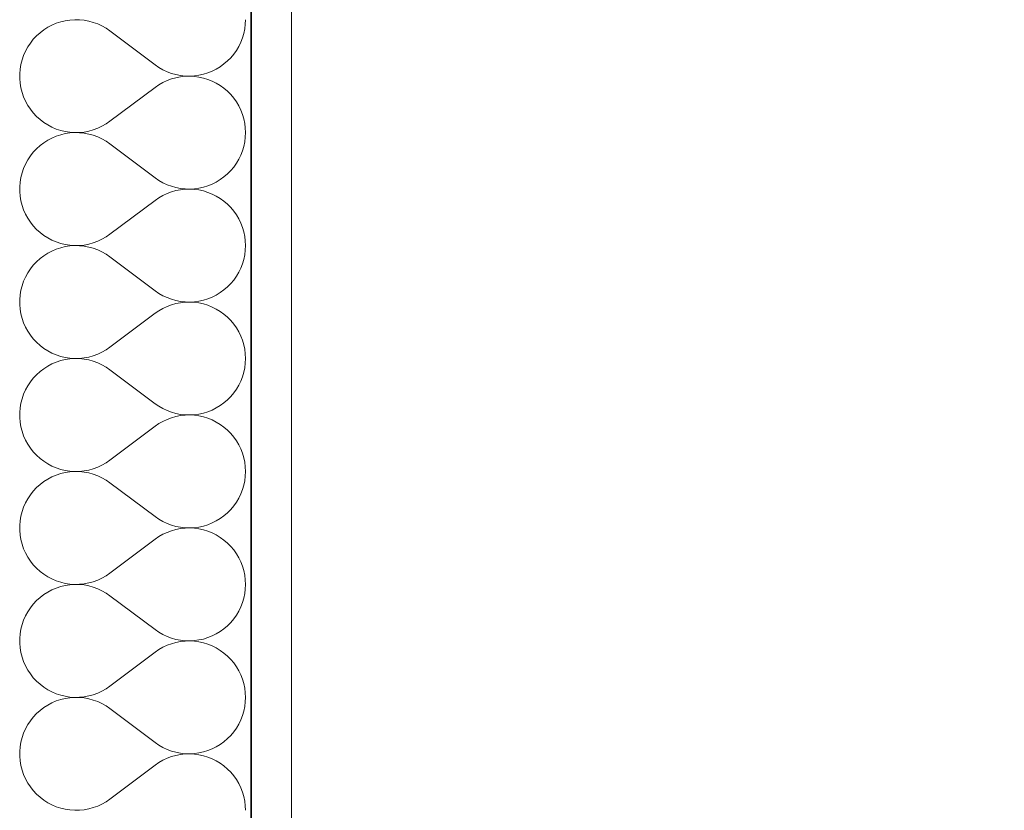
# Model space of a CAD drawing. Header units: millimetres. Extents: x -1465 to 393277, y -3788 to 454312.
# Tile 926 of 958: x 378745 to 379244, y 370364 to 370764. Entities that reach past the tile are written whole.
import ezdxf

# ---------------------------------------------------------------- set-up
doc = ezdxf.new("R2010")
doc.units = ezdxf.units.MM
doc.layers.add('- A - ocieplenie', color=8, linetype='Continuous')
doc.layers.add('z JAN', color=8, linetype='Continuous')

# ---------------------------------------------------------------- blocks, each defined once
blk = doc.blocks.new('*X32')
at = {"layer": '- A - ocieplenie', "linetype": 'Continuous', "lineweight": 13, "ltscale": 100}
for p, q in [((49816.28, 397173.33), (49814.17, 397172.22)), ((49818.48, 397174.26), (49816.28, 397173.33)), ((49820.75, 397175.01), (49818.48, 397174.26)), ((49823.07, 397175.56), (49820.75, 397175.01)), ((49825.43, 397175.92), (49823.07, 397175.56)), ((49827.81, 397176.08), (49825.43, 397175.92)), ((49830.2, 397176.04), (49827.81, 397176.08)), ((49832.57, 397175.8), (49830.2, 397176.04)), ((49834.92, 397175.36), (49832.57, 397175.8)), ((49837.22, 397174.73), (49834.92, 397175.36)), ((49839.46, 397173.91), (49837.22, 397174.73)), ((49841.63, 397172.91), (49839.46, 397173.91)), ((49843.7, 397171.72), (49841.63, 397172.91)), ((49913.86, 397171.42), (49914.14, 397173.75)), ((49914.14, 397173.75), (49914.24, 397176.09)), ((49808.49, 397167.89), (49806.86, 397166.15)), ((49810.26, 397169.49), (49808.49, 397167.89)), ((49812.16, 397170.94), (49810.26, 397169.49)), ((49814.17, 397172.22), (49812.16, 397170.94)), ((49845.67, 397170.37), (49843.7, 397171.72)), ((49845.67, 397170.37), (49868.52, 397153.23)), ((49912.72, 397166.88), (49913.38, 397169.13)), ((49913.38, 397169.13), (49913.86, 397171.42)), ((49805.38, 397164.27), (49804.06, 397162.28)), ((49806.86, 397166.15), (49805.38, 397164.27)), ((49910.85, 397162.59), (49911.87, 397164.7)), ((49911.87, 397164.7), (49912.72, 397166.88)), ((49801.95, 397158.01), (49801.17, 397155.75)), ((49802.92, 397160.19), (49801.95, 397158.01)), ((49804.06, 397162.28), (49802.92, 397160.19)), ((49906.8, 397156.86), (49908.31, 397158.66)), ((49908.31, 397158.66), (49909.66, 397160.57)), ((49909.66, 397160.57), (49910.85, 397162.59)), ((49800.57, 397153.44), (49800.18, 397151.09)), ((49801.17, 397155.75), (49800.57, 397153.44)), ((49868.52, 397153.23), (49870.45, 397151.9)), ((49901.48, 397152.29), (49903.38, 397153.67)), ((49903.38, 397153.67), (49905.16, 397155.2)), ((49905.16, 397155.2), (49906.8, 397156.86)), ((49800.18, 397151.09), (49799.98, 397148.71)), ((49799.98, 397148.71), (49799.98, 397146.32)), ((49870.45, 397151.9), (49872.49, 397150.74)), ((49872.49, 397150.74), (49874.61, 397149.74)), ((49874.61, 397149.74), (49876.8, 397148.93)), ((49876.8, 397148.93), (49879.06, 397148.29)), ((49879.06, 397148.29), (49881.36, 397147.84)), ((49888.37, 397147.64), (49890.69, 397147.96)), ((49890.69, 397147.96), (49892.97, 397148.47)), ((49892.97, 397148.47), (49895.21, 397149.16)), ((49895.21, 397149.16), (49897.39, 397150.03)), ((49897.39, 397150.03), (49899.48, 397151.08)), ((49899.48, 397151.08), (49901.48, 397152.29)), ((49799.98, 397146.32), (49800.18, 397143.94)), ((49800.18, 397143.94), (49800.57, 397141.59)), ((49870.45, 397143.13), (49868.52, 397141.8)), ((49872.49, 397144.29), (49870.45, 397143.13)), ((49874.61, 397145.29), (49872.49, 397144.29)), ((49876.8, 397146.11), (49874.61, 397145.29)), ((49879.06, 397146.74), (49876.8, 397146.11)), ((49881.36, 397147.19), (49879.06, 397146.74)), ((49881.36, 397147.84), (49883.69, 397147.59)), ((49883.69, 397147.45), (49881.36, 397147.19)), ((49883.69, 397147.59), (49886.03, 397147.52)), ((49886.03, 397147.51), (49883.69, 397147.45)), ((49886.03, 397147.52), (49888.37, 397147.64)), ((49888.37, 397147.39), (49886.03, 397147.51)), ((49890.69, 397147.07), (49888.37, 397147.39)), ((49892.97, 397146.57), (49890.69, 397147.07)), ((49895.21, 397145.87), (49892.97, 397146.57)), ((49897.39, 397145), (49895.21, 397145.87)), ((49899.48, 397143.95), (49897.39, 397145)), ((49901.48, 397142.74), (49899.48, 397143.95)), ((49800.57, 397141.59), (49801.17, 397139.28)), ((49801.17, 397139.28), (49801.95, 397137.02)), ((49845.67, 397124.66), (49868.52, 397141.8)), ((49903.38, 397141.36), (49901.48, 397142.74)), ((49905.16, 397139.84), (49903.38, 397141.36)), ((49906.8, 397138.17), (49905.16, 397139.84)), ((49908.31, 397136.37), (49906.8, 397138.17)), ((49801.95, 397137.02), (49802.92, 397134.84)), ((49802.92, 397134.84), (49804.06, 397132.75)), ((49909.66, 397134.46), (49908.31, 397136.37)), ((49910.85, 397132.44), (49909.66, 397134.46)), ((49804.06, 397132.75), (49805.38, 397130.76)), ((49805.38, 397130.76), (49806.86, 397128.89)), ((49806.86, 397128.89), (49808.49, 397127.14)), ((49911.87, 397130.34), (49910.85, 397132.44)), ((49912.72, 397128.15), (49911.87, 397130.34)), ((49913.38, 397125.9), (49912.72, 397128.15)), ((49808.49, 397127.14), (49810.26, 397125.54)), ((49810.26, 397125.54), (49812.16, 397124.1)), ((49812.16, 397124.1), (49814.17, 397122.81)), ((49841.63, 397122.13), (49843.7, 397123.31)), ((49843.7, 397123.31), (49845.67, 397124.66)), ((49913.86, 397123.61), (49913.38, 397125.9)), ((49914.14, 397121.29), (49913.86, 397123.61)), ((49814.17, 397122.81), (49816.28, 397121.7)), ((49816.28, 397121.7), (49818.48, 397120.77)), ((49818.48, 397120.77), (49820.75, 397120.02)), ((49820.75, 397120.02), (49823.07, 397119.47)), ((49823.07, 397118.42), (49820.75, 397117.87)), ((49823.07, 397119.47), (49825.43, 397119.11)), ((49825.43, 397118.78), (49823.07, 397118.42)), ((49825.43, 397119.11), (49827.81, 397118.95)), ((49827.81, 397118.94), (49825.43, 397118.78)), ((49827.81, 397118.95), (49830.2, 397118.99)), ((49830.2, 397118.9), (49827.81, 397118.94)), ((49830.2, 397118.99), (49832.57, 397119.23)), ((49832.57, 397118.66), (49830.2, 397118.9)), ((49832.57, 397119.23), (49834.92, 397119.67)), ((49834.92, 397118.22), (49832.57, 397118.66)), ((49834.92, 397119.67), (49837.22, 397120.3)), ((49837.22, 397117.59), (49834.92, 397118.22)), ((49837.22, 397120.3), (49839.46, 397121.12)), ((49839.46, 397121.12), (49841.63, 397122.13)), ((49914.24, 397118.94), (49914.14, 397121.29)), ((49914.14, 397116.6), (49914.24, 397118.94)), ((49812.16, 397113.79), (49810.26, 397112.35)), ((49814.17, 397115.08), (49812.16, 397113.79)), ((49816.28, 397116.19), (49814.17, 397115.08)), ((49818.48, 397117.12), (49816.28, 397116.19)), ((49820.75, 397117.87), (49818.48, 397117.12)), ((49839.46, 397116.77), (49837.22, 397117.59)), ((49841.63, 397115.76), (49839.46, 397116.77)), ((49843.7, 397114.58), (49841.63, 397115.76)), ((49845.67, 397113.23), (49843.7, 397114.58)), ((49845.67, 397113.23), (49868.52, 397096.09)), ((49913.38, 397111.99), (49913.86, 397114.28)), ((49913.86, 397114.28), (49914.14, 397116.6)), ((49806.86, 397109), (49805.38, 397107.13)), ((49808.49, 397110.75), (49806.86, 397109)), ((49810.26, 397112.35), (49808.49, 397110.75)), ((49911.87, 397107.55), (49912.72, 397109.74)), ((49912.72, 397109.74), (49913.38, 397111.99)), ((49804.06, 397105.14), (49802.92, 397103.05)), ((49805.38, 397107.13), (49804.06, 397105.14)), ((49908.31, 397101.52), (49909.66, 397103.43)), ((49909.66, 397103.43), (49910.85, 397105.45)), ((49910.85, 397105.45), (49911.87, 397107.55)), ((49801.17, 397098.61), (49800.57, 397096.3)), ((49801.95, 397100.87), (49801.17, 397098.61)), ((49802.92, 397103.05), (49801.95, 397100.87)), ((49905.16, 397098.05), (49906.8, 397099.72)), ((49906.8, 397099.72), (49908.31, 397101.52)), ((49800.18, 397093.95), (49799.98, 397091.57)), ((49800.57, 397096.3), (49800.18, 397093.95)), ((49868.52, 397096.09), (49870.45, 397094.76)), ((49870.45, 397094.76), (49872.49, 397093.6)), ((49872.49, 397093.6), (49874.61, 397092.6)), ((49897.39, 397092.89), (49899.48, 397093.94)), ((49899.48, 397093.94), (49901.48, 397095.15)), ((49901.48, 397095.15), (49903.38, 397096.53)), ((49903.38, 397096.53), (49905.16, 397098.05)), ((49799.98, 397091.57), (49799.98, 397089.18)), ((49799.98, 397089.18), (49800.18, 397086.8)), ((49874.61, 397088.15), (49872.49, 397087.15)), ((49874.61, 397092.6), (49876.8, 397091.78)), ((49876.8, 397088.96), (49874.61, 397088.15)), ((49876.8, 397091.78), (49879.06, 397091.15)), ((49879.06, 397089.6), (49876.8, 397088.96)), ((49879.06, 397091.15), (49881.36, 397090.7)), ((49881.36, 397090.05), (49879.06, 397089.6)), ((49881.36, 397090.7), (49883.69, 397090.44)), ((49883.69, 397090.3), (49881.36, 397090.05)), ((49883.69, 397090.44), (49886.03, 397090.38)), ((49886.03, 397090.37), (49883.69, 397090.3)), ((49886.03, 397090.38), (49888.37, 397090.5)), ((49888.37, 397090.25), (49886.03, 397090.37)), ((49888.37, 397090.5), (49890.69, 397090.82)), ((49890.69, 397089.93), (49888.37, 397090.25)), ((49890.69, 397090.82), (49892.97, 397091.32)), ((49892.97, 397089.42), (49890.69, 397089.93)), ((49892.97, 397091.32), (49895.21, 397092.02)), ((49895.21, 397088.73), (49892.97, 397089.42)), ((49895.21, 397092.02), (49897.39, 397092.89)), ((49897.39, 397087.86), (49895.21, 397088.73)), ((49800.18, 397086.8), (49800.57, 397084.45)), ((49800.57, 397084.45), (49801.17, 397082.14)), ((49845.67, 397067.52), (49868.52, 397084.66)), ((49870.45, 397085.99), (49868.52, 397084.66)), ((49872.49, 397087.15), (49870.45, 397085.99)), ((49899.48, 397086.81), (49897.39, 397087.86)), ((49901.48, 397085.6), (49899.48, 397086.81)), ((49903.38, 397084.22), (49901.48, 397085.6)), ((49905.16, 397082.69), (49903.38, 397084.22)), ((49801.17, 397082.14), (49801.95, 397079.88)), ((49801.95, 397079.88), (49802.92, 397077.7)), ((49906.8, 397081.03), (49905.16, 397082.69)), ((49908.31, 397079.23), (49906.8, 397081.03)), ((49909.66, 397077.32), (49908.31, 397079.23)), ((49802.92, 397077.7), (49804.06, 397075.61)), ((49804.06, 397075.61), (49805.38, 397073.62)), ((49805.38, 397073.62), (49806.86, 397071.74)), ((49910.85, 397075.3), (49909.66, 397077.32)), ((49911.87, 397073.19), (49910.85, 397075.3)), ((49912.72, 397071.01), (49911.87, 397073.19)), ((49806.86, 397071.74), (49808.49, 397070)), ((49808.49, 397070), (49810.26, 397068.4)), ((49810.26, 397068.4), (49812.16, 397066.95)), ((49913.38, 397068.76), (49912.72, 397071.01)), ((49913.86, 397066.47), (49913.38, 397068.76)), ((49812.16, 397066.95), (49814.17, 397065.67)), ((49814.17, 397065.67), (49816.28, 397064.56)), ((49816.28, 397064.56), (49818.48, 397063.63)), ((49818.48, 397063.63), (49820.75, 397062.88)), ((49837.22, 397063.16), (49839.46, 397063.98)), ((49839.46, 397063.98), (49841.63, 397064.98)), ((49841.63, 397064.98), (49843.7, 397066.17)), ((49843.7, 397066.17), (49845.67, 397067.52)), ((49914.14, 397064.14), (49913.86, 397066.47)), ((49914.24, 397061.8), (49914.14, 397064.14)), ((49816.28, 397059.05), (49814.17, 397057.94)), ((49818.48, 397059.98), (49816.28, 397059.05)), ((49820.75, 397060.72), (49818.48, 397059.98)), ((49820.75, 397062.88), (49823.07, 397062.33)), ((49823.07, 397061.28), (49820.75, 397060.72)), ((49823.07, 397062.33), (49825.43, 397061.97)), ((49825.43, 397061.63), (49823.07, 397061.28)), ((49825.43, 397061.97), (49827.81, 397061.81)), ((49827.81, 397061.79), (49825.43, 397061.63)), ((49827.81, 397061.81), (49830.2, 397061.85)), ((49830.2, 397061.75), (49827.81, 397061.79)), ((49830.2, 397061.85), (49832.57, 397062.09)), ((49832.57, 397061.51), (49830.2, 397061.75)), ((49832.57, 397062.09), (49834.92, 397062.53)), ((49834.92, 397061.08), (49832.57, 397061.51)), ((49834.92, 397062.53), (49837.22, 397063.16)), ((49837.22, 397060.45), (49834.92, 397061.08)), ((49839.46, 397059.63), (49837.22, 397060.45)), ((49841.63, 397058.62), (49839.46, 397059.63)), ((49843.7, 397057.44), (49841.63, 397058.62)), ((49913.86, 397057.14), (49914.14, 397059.46)), ((49914.14, 397059.46), (49914.24, 397061.8)), ((49808.49, 397053.6), (49806.86, 397051.86)), ((49810.26, 397055.2), (49808.49, 397053.6)), ((49812.16, 397056.65), (49810.26, 397055.2)), ((49814.17, 397057.94), (49812.16, 397056.65)), ((49845.67, 397056.09), (49843.7, 397057.44)), ((49845.67, 397056.09), (49868.52, 397038.94)), ((49912.72, 397052.6), (49913.38, 397054.84)), ((49913.38, 397054.84), (49913.86, 397057.14)), ((49805.38, 397049.99), (49804.06, 397048)), ((49806.86, 397051.86), (49805.38, 397049.99)), ((49909.66, 397046.29), (49910.85, 397048.3)), ((49910.85, 397048.3), (49911.87, 397050.41)), ((49911.87, 397050.41), (49912.72, 397052.6)), ((49801.95, 397043.72), (49801.17, 397041.47)), ((49802.92, 397045.9), (49801.95, 397043.72)), ((49804.06, 397048), (49802.92, 397045.9)), ((49906.8, 397042.58), (49908.31, 397044.37)), ((49908.31, 397044.37), (49909.66, 397046.29)), ((49800.57, 397039.16), (49800.18, 397036.8)), ((49801.17, 397041.47), (49800.57, 397039.16)), ((49868.52, 397038.94), (49870.45, 397037.62)), ((49901.48, 397038.01), (49903.38, 397039.38)), ((49903.38, 397039.38), (49905.16, 397040.91)), ((49905.16, 397040.91), (49906.8, 397042.58)), ((49800.18, 397036.8), (49799.98, 397034.42)), ((49799.98, 397034.42), (49799.98, 397032.04)), ((49870.45, 397037.62), (49872.49, 397036.45)), ((49872.49, 397036.45), (49874.61, 397035.46)), ((49874.61, 397035.46), (49876.8, 397034.64)), ((49876.8, 397034.64), (49879.06, 397034.01)), ((49879.06, 397034.01), (49881.36, 397033.56)), ((49881.36, 397033.56), (49883.69, 397033.3)), ((49886.03, 397033.23), (49888.37, 397033.36)), ((49888.37, 397033.36), (49890.69, 397033.68)), ((49890.69, 397033.68), (49892.97, 397034.18)), ((49892.97, 397034.18), (49895.21, 397034.87)), ((49895.21, 397034.87), (49897.39, 397035.74)), ((49897.39, 397035.74), (49899.48, 397036.79)), ((49899.48, 397036.79), (49901.48, 397038.01)), ((49799.98, 397032.04), (49800.18, 397029.66)), ((49800.18, 397029.66), (49800.57, 397027.31)), ((49870.45, 397028.84), (49868.52, 397027.52)), ((49872.49, 397030.01), (49870.45, 397028.84)), ((49874.61, 397031), (49872.49, 397030.01)), ((49876.8, 397031.82), (49874.61, 397031)), ((49879.06, 397032.46), (49876.8, 397031.82)), ((49881.36, 397032.9), (49879.06, 397032.46)), ((49883.69, 397033.16), (49881.36, 397032.9)), ((49883.69, 397033.3), (49886.03, 397033.23)), ((49886.03, 397033.23), (49883.69, 397033.16)), ((49888.37, 397033.1), (49886.03, 397033.23)), ((49890.69, 397032.79), (49888.37, 397033.1)), ((49892.97, 397032.28), (49890.69, 397032.79)), ((49895.21, 397031.59), (49892.97, 397032.28)), ((49897.39, 397030.72), (49895.21, 397031.59)), ((49899.48, 397029.67), (49897.39, 397030.72)), ((49901.48, 397028.45), (49899.48, 397029.67)), ((49903.38, 397027.08), (49901.48, 397028.45)), ((49800.57, 397027.31), (49801.17, 397024.99)), ((49801.17, 397024.99), (49801.95, 397022.74)), ((49845.67, 397010.37), (49868.52, 397027.52)), ((49905.16, 397025.55), (49903.38, 397027.08)), ((49906.8, 397023.88), (49905.16, 397025.55)), ((49908.31, 397022.09), (49906.8, 397023.88)), ((49801.95, 397022.74), (49802.92, 397020.56)), ((49802.92, 397020.56), (49804.06, 397018.46)), ((49804.06, 397018.46), (49805.38, 397016.47)), ((49909.66, 397020.18), (49908.31, 397022.09)), ((49910.85, 397018.16), (49909.66, 397020.18)), ((49805.38, 397016.47), (49806.86, 397014.6)), ((49806.86, 397014.6), (49808.49, 397012.86)), ((49911.87, 397016.05), (49910.85, 397018.16)), ((49912.72, 397013.86), (49911.87, 397016.05)), ((49913.38, 397011.62), (49912.72, 397013.86)), ((49808.49, 397012.86), (49810.26, 397011.26)), ((49810.26, 397011.26), (49812.16, 397009.81)), ((49812.16, 397009.81), (49814.17, 397008.53)), ((49814.17, 397008.53), (49816.28, 397007.41)), ((49841.63, 397007.84), (49843.7, 397009.02)), ((49843.7, 397009.02), (49845.67, 397010.37)), ((49913.86, 397009.32), (49913.38, 397011.62)), ((49914.14, 397007), (49913.86, 397009.32)), ((49816.28, 397007.41), (49818.48, 397006.48)), ((49818.48, 397006.48), (49820.75, 397005.74)), ((49820.75, 397003.58), (49818.48, 397002.84)), ((49820.75, 397005.74), (49823.07, 397005.18)), ((49823.07, 397004.13), (49820.75, 397003.58)), ((49823.07, 397005.18), (49825.43, 397004.83)), ((49825.43, 397004.49), (49823.07, 397004.13)), ((49825.43, 397004.83), (49827.81, 397004.67)), ((49827.81, 397004.65), (49825.43, 397004.49)), ((49827.81, 397004.67), (49830.2, 397004.71)), ((49830.2, 397004.61), (49827.81, 397004.65)), ((49830.2, 397004.71), (49832.57, 397004.95)), ((49832.57, 397004.37), (49830.2, 397004.61)), ((49832.57, 397004.95), (49834.92, 397005.38)), ((49834.92, 397003.93), (49832.57, 397004.37)), ((49834.92, 397005.38), (49837.22, 397006.01)), ((49837.22, 397003.3), (49834.92, 397003.93)), ((49837.22, 397006.01), (49839.46, 397006.84)), ((49839.46, 397006.84), (49841.63, 397007.84)), ((49914.24, 397004.66), (49914.14, 397007)), ((49914.14, 397002.32), (49914.24, 397004.66)), ((49812.16, 396999.51), (49810.26, 396998.06)), ((49814.17, 397000.79), (49812.16, 396999.51)), ((49816.28, 397001.9), (49814.17, 397000.79)), ((49818.48, 397002.84), (49816.28, 397001.9)), ((49839.46, 397002.48), (49837.22, 397003.3)), ((49841.63, 397001.48), (49839.46, 397002.48)), ((49843.7, 397000.3), (49841.63, 397001.48)), ((49845.67, 396998.94), (49843.7, 397000.3)), ((49845.67, 396998.94), (49868.52, 396981.8)), ((49913.38, 396997.7), (49913.86, 396999.99)), ((49913.86, 396999.99), (49914.14, 397002.32)), ((49806.86, 396994.72), (49805.38, 396992.84)), ((49808.49, 396996.46), (49806.86, 396994.72)), ((49810.26, 396998.06), (49808.49, 396996.46)), ((49911.87, 396993.27), (49912.72, 396995.45)), ((49912.72, 396995.45), (49913.38, 396997.7)), ((49802.92, 396988.76), (49801.95, 396986.58)), ((49804.06, 396990.85), (49802.92, 396988.76)), ((49805.38, 396992.84), (49804.06, 396990.85)), ((49908.31, 396987.23), (49909.66, 396989.14)), ((49909.66, 396989.14), (49910.85, 396991.16)), ((49910.85, 396991.16), (49911.87, 396993.27)), ((49801.17, 396984.33), (49800.57, 396982.01)), ((49801.95, 396986.58), (49801.17, 396984.33)), ((49903.38, 396982.24), (49905.16, 396983.77)), ((49905.16, 396983.77), (49906.8, 396985.43)), ((49906.8, 396985.43), (49908.31, 396987.23)), ((49800.18, 396979.66), (49799.98, 396977.28)), ((49800.57, 396982.01), (49800.18, 396979.66)), ((49868.52, 396981.8), (49870.45, 396980.47)), ((49870.45, 396980.47), (49872.49, 396979.31)), ((49872.49, 396979.31), (49874.61, 396978.32)), ((49895.21, 396977.73), (49897.39, 396978.6)), ((49897.39, 396978.6), (49899.48, 396979.65)), ((49899.48, 396979.65), (49901.48, 396980.87)), ((49901.48, 396980.87), (49903.38, 396982.24)), ((49799.98, 396977.28), (49799.98, 396974.89)), ((49799.98, 396974.89), (49800.18, 396972.52)), ((49874.61, 396973.86), (49872.49, 396972.87)), ((49874.61, 396978.32), (49876.8, 396977.5)), ((49876.8, 396974.68), (49874.61, 396973.86)), ((49876.8, 396977.5), (49879.06, 396976.86)), ((49879.06, 396975.31), (49876.8, 396974.68)), ((49879.06, 396976.86), (49881.36, 396976.41)), ((49881.36, 396975.76), (49879.06, 396975.31)), ((49881.36, 396976.41), (49883.69, 396976.16)), ((49883.69, 396976.02), (49881.36, 396975.76)), ((49883.69, 396976.16), (49886.03, 396976.09)), ((49886.03, 396976.09), (49883.69, 396976.02)), ((49886.03, 396976.09), (49888.37, 396976.22)), ((49888.37, 396975.96), (49886.03, 396976.09)), ((49888.37, 396976.22), (49890.69, 396976.53)), ((49890.69, 396975.64), (49888.37, 396975.96)), ((49890.69, 396976.53), (49892.97, 396977.04)), ((49892.97, 396975.14), (49890.69, 396975.64)), ((49892.97, 396977.04), (49895.21, 396977.73)), ((49895.21, 396974.45), (49892.97, 396975.14)), ((49897.39, 396973.57), (49895.21, 396974.45)), ((49899.48, 396972.53), (49897.39, 396973.57)), ((49800.18, 396972.52), (49800.57, 396970.16)), ((49800.57, 396970.16), (49801.17, 396967.85)), ((49845.67, 396953.23), (49868.52, 396970.37)), ((49870.45, 396971.7), (49868.52, 396970.37)), ((49872.49, 396972.87), (49870.45, 396971.7)), ((49901.48, 396971.31), (49899.48, 396972.53)), ((49903.38, 396969.93), (49901.48, 396971.31)), ((49905.16, 396968.41), (49903.38, 396969.93)), ((49801.17, 396967.85), (49801.95, 396965.6)), ((49801.95, 396965.6), (49802.92, 396963.41)), ((49906.8, 396966.74), (49905.16, 396968.41)), ((49908.31, 396964.95), (49906.8, 396966.74)), ((49909.66, 396963.03), (49908.31, 396964.95)), ((49802.92, 396963.41), (49804.06, 396961.32)), ((49804.06, 396961.32), (49805.38, 396959.33)), ((49805.38, 396959.33), (49806.86, 396957.46)), ((49910.85, 396961.01), (49909.66, 396963.03)), ((49911.87, 396958.91), (49910.85, 396961.01)), ((49912.72, 396956.72), (49911.87, 396958.91)), ((49806.86, 396957.46), (49808.49, 396955.72)), ((49808.49, 396955.72), (49810.26, 396954.11)), ((49810.26, 396954.11), (49812.16, 396952.67)), ((49913.38, 396954.48), (49912.72, 396956.72)), ((49913.86, 396952.18), (49913.38, 396954.48)), ((49812.16, 396952.67), (49814.17, 396951.38)), ((49814.17, 396951.38), (49816.28, 396950.27)), ((49816.28, 396950.27), (49818.48, 396949.34)), ((49818.48, 396949.34), (49820.75, 396948.59)), ((49834.92, 396948.24), (49837.22, 396948.87)), ((49837.22, 396948.87), (49839.46, 396949.69)), ((49839.46, 396949.69), (49841.63, 396950.7)), ((49841.63, 396950.7), (49843.7, 396951.88)), ((49843.7, 396951.88), (49845.67, 396953.23)), ((49914.14, 396949.86), (49913.86, 396952.18)), ((49914.24, 396947.52), (49914.14, 396949.86)), ((49814.17, 396943.65), (49812.16, 396942.37)), ((49816.28, 396944.76), (49814.17, 396943.65)), ((49818.48, 396945.69), (49816.28, 396944.76)), ((49820.75, 396946.44), (49818.48, 396945.69)), ((49820.75, 396948.59), (49823.07, 396948.04)), ((49823.07, 396946.99), (49820.75, 396946.44)), ((49823.07, 396948.04), (49825.43, 396947.68)), ((49825.43, 396947.35), (49823.07, 396946.99)), ((49825.43, 396947.68), (49827.81, 396947.53)), ((49827.81, 396947.51), (49825.43, 396947.35)), ((49827.81, 396947.53), (49830.2, 396947.57)), ((49830.2, 396947.47), (49827.81, 396947.51)), ((49830.2, 396947.57), (49832.57, 396947.8)), ((49832.57, 396947.23), (49830.2, 396947.47)), ((49832.57, 396947.8), (49834.92, 396948.24)), ((49834.92, 396946.79), (49832.57, 396947.23)), ((49837.22, 396946.16), (49834.92, 396946.79)), ((49839.46, 396945.34), (49837.22, 396946.16)), ((49841.63, 396944.34), (49839.46, 396945.34)), ((49843.7, 396943.15), (49841.63, 396944.34)), ((49913.86, 396942.85), (49914.14, 396945.18)), ((49914.14, 396945.18), (49914.24, 396947.52)), ((49808.49, 396939.32), (49806.86, 396937.57)), ((49810.26, 396940.92), (49808.49, 396939.32)), ((49812.16, 396942.37), (49810.26, 396940.92)), ((49845.67, 396941.8), (49843.7, 396943.15)), ((49845.67, 396941.8), (49868.52, 396924.66)), ((49912.72, 396938.31), (49913.38, 396940.56)), ((49913.38, 396940.56), (49913.86, 396942.85)), ((49804.06, 396933.71), (49802.92, 396931.62)), ((49805.38, 396935.7), (49804.06, 396933.71)), ((49806.86, 396937.57), (49805.38, 396935.7)), ((49909.66, 396932), (49910.85, 396934.02)), ((49910.85, 396934.02), (49911.87, 396936.13)), ((49911.87, 396936.13), (49912.72, 396938.31)), ((49801.95, 396929.44), (49801.17, 396927.18)), ((49802.92, 396931.62), (49801.95, 396929.44)), ((49906.8, 396928.29), (49908.31, 396930.09)), ((49908.31, 396930.09), (49909.66, 396932)), ((49800.57, 396924.87), (49800.18, 396922.52)), ((49801.17, 396927.18), (49800.57, 396924.87)), ((49868.52, 396924.66), (49870.45, 396923.33)), ((49899.48, 396922.51), (49901.48, 396923.72)), ((49901.48, 396923.72), (49903.38, 396925.1)), ((49903.38, 396925.1), (49905.16, 396926.62)), ((49905.16, 396926.62), (49906.8, 396928.29)), ((49800.18, 396922.52), (49799.98, 396920.14)), ((49799.98, 396920.14), (49799.98, 396917.75)), ((49870.45, 396923.33), (49872.49, 396922.17)), ((49872.49, 396922.17), (49874.61, 396921.17)), ((49874.61, 396921.17), (49876.8, 396920.35)), ((49876.8, 396920.35), (49879.06, 396919.72)), ((49879.06, 396919.72), (49881.36, 396919.27)), ((49881.36, 396919.27), (49883.69, 396919.01)), ((49883.69, 396918.88), (49881.36, 396918.62)), ((49883.69, 396919.01), (49886.03, 396918.95)), ((49886.03, 396918.94), (49883.69, 396918.88)), ((49886.03, 396918.95), (49888.37, 396919.07)), ((49888.37, 396918.82), (49886.03, 396918.94)), ((49888.37, 396919.07), (49890.69, 396919.39)), ((49890.69, 396918.5), (49888.37, 396918.82)), ((49890.69, 396919.39), (49892.97, 396919.9)), ((49892.97, 396919.9), (49895.21, 396920.59)), ((49895.21, 396920.59), (49897.39, 396921.46)), ((49897.39, 396921.46), (49899.48, 396922.51)), ((49799.98, 396917.75), (49800.18, 396915.37)), ((49800.18, 396915.37), (49800.57, 396913.02)), ((49870.45, 396914.56), (49868.52, 396913.23)), ((49872.49, 396915.72), (49870.45, 396914.56)), ((49874.61, 396916.72), (49872.49, 396915.72)), ((49876.8, 396917.54), (49874.61, 396916.72)), ((49879.06, 396918.17), (49876.8, 396917.54)), ((49881.36, 396918.62), (49879.06, 396918.17)), ((49892.97, 396917.99), (49890.69, 396918.5)), ((49895.21, 396917.3), (49892.97, 396917.99)), ((49897.39, 396916.43), (49895.21, 396917.3)), ((49899.48, 396915.38), (49897.39, 396916.43)), ((49901.48, 396914.17), (49899.48, 396915.38)), ((49903.38, 396912.79), (49901.48, 396914.17)), ((49800.57, 396913.02), (49801.17, 396910.71)), ((49801.17, 396910.71), (49801.95, 396908.45)), ((49845.67, 396896.09), (49868.52, 396913.23)), ((49905.16, 396911.27), (49903.38, 396912.79)), ((49906.8, 396909.6), (49905.16, 396911.27)), ((49908.31, 396907.8), (49906.8, 396909.6)), ((49801.95, 396908.45), (49802.92, 396906.27)), ((49802.92, 396906.27), (49804.06, 396904.18)), ((49804.06, 396904.18), (49805.38, 396902.19)), ((49909.66, 396905.89), (49908.31, 396907.8)), ((49910.85, 396903.87), (49909.66, 396905.89)), ((49911.87, 396901.76), (49910.85, 396903.87)), ((49805.38, 396902.19), (49806.86, 396900.32)), ((49806.86, 396900.32), (49808.49, 396898.57)), ((49912.72, 396899.58), (49911.87, 396901.76)), ((49913.38, 396897.33), (49912.72, 396899.58)), ((49808.49, 396898.57), (49810.26, 396896.97)), ((49810.26, 396896.97), (49812.16, 396895.52)), ((49812.16, 396895.52), (49814.17, 396894.24)), ((49814.17, 396894.24), (49816.28, 396893.13)), ((49841.63, 396893.55), (49843.7, 396894.74)), ((49843.7, 396894.74), (49845.67, 396896.09)), ((49913.86, 396895.04), (49913.38, 396897.33)), ((49914.14, 396892.71), (49913.86, 396895.04)), ((49816.28, 396893.13), (49818.48, 396892.2)), ((49818.48, 396892.2), (49820.75, 396891.45)), ((49820.75, 396889.29), (49818.48, 396888.55)), ((49820.75, 396891.45), (49823.07, 396890.9)), ((49823.07, 396889.85), (49820.75, 396889.29)), ((49823.07, 396890.9), (49825.43, 396890.54)), ((49825.43, 396890.21), (49823.07, 396889.85)), ((49825.43, 396890.54), (49827.81, 396890.38)), ((49827.81, 396890.36), (49825.43, 396890.21)), ((49827.81, 396890.38), (49830.2, 396890.42)), ((49830.2, 396890.32), (49827.81, 396890.36)), ((49830.2, 396890.42), (49832.57, 396890.66)), ((49832.57, 396890.09), (49830.2, 396890.32)), ((49832.57, 396890.66), (49834.92, 396891.1)), ((49834.92, 396889.65), (49832.57, 396890.09)), ((49834.92, 396891.1), (49837.22, 396891.73)), ((49837.22, 396889.02), (49834.92, 396889.65)), ((49837.22, 396891.73), (49839.46, 396892.55)), ((49839.46, 396888.2), (49837.22, 396889.02)), ((49839.46, 396892.55), (49841.63, 396893.55)), ((49914.24, 396890.37), (49914.14, 396892.71)), ((49914.14, 396888.03), (49914.24, 396890.37)), ((49812.16, 396885.22), (49810.26, 396883.78)), ((49814.17, 396886.51), (49812.16, 396885.22)), ((49816.28, 396887.62), (49814.17, 396886.51)), ((49818.48, 396888.55), (49816.28, 396887.62)), ((49841.63, 396887.19), (49839.46, 396888.2)), ((49843.7, 396886.01), (49841.63, 396887.19)), ((49845.67, 396884.66), (49843.7, 396886.01)), ((49845.67, 396884.66), (49868.52, 396867.52)), ((49913.38, 396883.41), (49913.86, 396885.71)), ((49913.86, 396885.71), (49914.14, 396888.03)), ((49806.86, 396880.43), (49805.38, 396878.56)), ((49808.49, 396882.17), (49806.86, 396880.43)), ((49810.26, 396883.78), (49808.49, 396882.17)), ((49910.85, 396876.88), (49911.87, 396878.98)), ((49911.87, 396878.98), (49912.72, 396881.17)), ((49912.72, 396881.17), (49913.38, 396883.41)), ((49802.92, 396874.48), (49801.95, 396872.29)), ((49804.06, 396876.57), (49802.92, 396874.48)), ((49805.38, 396878.56), (49804.06, 396876.57)), ((49908.31, 396872.94), (49909.66, 396874.86)), ((49909.66, 396874.86), (49910.85, 396876.88)), ((49801.17, 396870.04), (49800.57, 396867.73)), ((49801.95, 396872.29), (49801.17, 396870.04)), ((49903.38, 396867.96), (49905.16, 396869.48)), ((49905.16, 396869.48), (49906.8, 396871.15)), ((49906.8, 396871.15), (49908.31, 396872.94)), ((49800.18, 396865.37), (49799.98, 396863)), ((49800.57, 396867.73), (49800.18, 396865.37)), ((49868.52, 396867.52), (49870.45, 396866.19)), ((49870.45, 396866.19), (49872.49, 396865.02)), ((49872.49, 396865.02), (49874.61, 396864.03)), ((49874.61, 396864.03), (49876.8, 396863.21)), ((49895.21, 396863.44), (49897.39, 396864.32)), ((49897.39, 396864.32), (49899.48, 396865.36)), ((49899.48, 396865.36), (49901.48, 396866.58)), ((49901.48, 396866.58), (49903.38, 396867.96)), ((49799.98, 396863), (49799.98, 396860.61)), ((49799.98, 396860.61), (49800.18, 396858.23)), ((49874.61, 396859.57), (49872.49, 396858.58)), ((49876.8, 396860.39), (49874.61, 396859.57)), ((49876.8, 396863.21), (49879.06, 396862.58)), ((49879.06, 396861.03), (49876.8, 396860.39)), ((49879.06, 396862.58), (49881.36, 396862.13)), ((49881.36, 396861.48), (49879.06, 396861.03)), ((49881.36, 396862.13), (49883.69, 396861.87)), ((49883.69, 396861.73), (49881.36, 396861.48)), ((49883.69, 396861.87), (49886.03, 396861.8)), ((49886.03, 396861.8), (49883.69, 396861.73)), ((49886.03, 396861.8), (49888.37, 396861.93)), ((49888.37, 396861.67), (49886.03, 396861.8)), ((49888.37, 396861.93), (49890.69, 396862.25)), ((49890.69, 396861.36), (49888.37, 396861.67)), ((49890.69, 396862.25), (49892.97, 396862.75)), ((49892.97, 396860.85), (49890.69, 396861.36)), ((49892.97, 396862.75), (49895.21, 396863.44)), ((49895.21, 396860.16), (49892.97, 396860.85)), ((49897.39, 396859.29), (49895.21, 396860.16)), ((49899.48, 396858.24), (49897.39, 396859.29)), ((49800.18, 396858.23), (49800.57, 396855.88)), ((49800.57, 396855.88), (49801.17, 396853.56)), ((49845.67, 396838.94), (49868.52, 396856.09)), ((49870.45, 396857.42), (49868.52, 396856.09)), ((49872.49, 396858.58), (49870.45, 396857.42)), ((49901.48, 396857.02), (49899.48, 396858.24)), ((49903.38, 396855.65), (49901.48, 396857.02)), ((49905.16, 396854.12), (49903.38, 396855.65)), ((49906.8, 396852.46), (49905.16, 396854.12)), ((49801.17, 396853.56), (49801.95, 396851.31)), ((49801.95, 396851.31), (49802.92, 396849.13)), ((49802.92, 396849.13), (49804.06, 396847.04)), ((49908.31, 396850.66), (49906.8, 396852.46)), ((49909.66, 396848.75), (49908.31, 396850.66)), ((49804.06, 396847.04), (49805.38, 396845.05)), ((49805.38, 396845.05), (49806.86, 396843.17)), ((49910.85, 396846.73), (49909.66, 396848.75)), ((49911.87, 396844.62), (49910.85, 396846.73)), ((49912.72, 396842.44), (49911.87, 396844.62)), ((49806.86, 396843.17), (49808.49, 396841.43)), ((49808.49, 396841.43), (49810.26, 396839.83)), ((49810.26, 396839.83), (49812.16, 396838.38)), ((49913.38, 396840.19), (49912.72, 396842.44)), ((49913.86, 396837.9), (49913.38, 396840.19)), ((49812.16, 396838.38), (49814.17, 396837.1)), ((49814.17, 396837.1), (49816.28, 396835.99)), ((49816.28, 396835.99), (49818.48, 396835.05)), ((49818.48, 396835.05), (49820.75, 396834.31)), ((49820.75, 396834.31), (49823.07, 396833.76)), ((49834.92, 396833.96), (49837.22, 396834.59)), ((49837.22, 396834.59), (49839.46, 396835.41)), ((49839.46, 396835.41), (49841.63, 396836.41)), ((49841.63, 396836.41), (49843.7, 396837.59)), ((49843.7, 396837.59), (49845.67, 396838.94)), ((49914.14, 396835.57), (49913.86, 396837.9)), ((49914.24, 396833.23), (49914.14, 396835.57)), ((49814.17, 396829.36), (49812.16, 396828.08)), ((49816.28, 396830.48), (49814.17, 396829.36)), ((49818.48, 396831.41), (49816.28, 396830.48)), ((49820.75, 396832.15), (49818.48, 396831.41)), ((49823.07, 396832.71), (49820.75, 396832.15)), ((49823.07, 396833.76), (49825.43, 396833.4)), ((49825.43, 396833.06), (49823.07, 396832.71)), ((49825.43, 396833.4), (49827.81, 396833.24)), ((49827.81, 396833.22), (49825.43, 396833.06)), ((49827.81, 396833.24), (49830.2, 396833.28)), ((49830.2, 396833.18), (49827.81, 396833.22)), ((49830.2, 396833.28), (49832.57, 396833.52)), ((49832.57, 396832.94), (49830.2, 396833.18)), ((49832.57, 396833.52), (49834.92, 396833.96)), ((49834.92, 396832.51), (49832.57, 396832.94)), ((49837.22, 396831.88), (49834.92, 396832.51)), ((49839.46, 396831.05), (49837.22, 396831.88)), ((49841.63, 396830.05), (49839.46, 396831.05)), ((49843.7, 396828.87), (49841.63, 396830.05)), ((49913.86, 396828.57), (49914.14, 396830.89)), ((49914.14, 396830.89), (49914.24, 396833.23)), ((49808.49, 396825.03), (49806.86, 396823.29)), ((49810.26, 396826.63), (49808.49, 396825.03)), ((49812.16, 396828.08), (49810.26, 396826.63)), ((49845.67, 396827.52), (49843.7, 396828.87)), ((49845.67, 396827.52), (49868.52, 396810.37)), ((49911.87, 396821.84), (49912.72, 396824.03)), ((49912.72, 396824.03), (49913.38, 396826.27)), ((49913.38, 396826.27), (49913.86, 396828.57)), ((49804.06, 396819.43), (49802.92, 396817.33)), ((49805.38, 396821.42), (49804.06, 396819.43)), ((49806.86, 396823.29), (49805.38, 396821.42)), ((49909.66, 396817.71), (49910.85, 396819.73)), ((49910.85, 396819.73), (49911.87, 396821.84)), ((49801.95, 396815.15), (49801.17, 396812.9)), ((49802.92, 396817.33), (49801.95, 396815.15)), ((49906.8, 396814.01), (49908.31, 396815.8)), ((49908.31, 396815.8), (49909.66, 396817.71)), ((49800.57, 396810.58), (49800.18, 396808.23)), ((49801.17, 396812.9), (49800.57, 396810.58)), ((49868.52, 396810.37), (49870.45, 396809.05)), ((49899.48, 396808.22), (49901.48, 396809.44)), ((49901.48, 396809.44), (49903.38, 396810.81)), ((49903.38, 396810.81), (49905.16, 396812.34)), ((49905.16, 396812.34), (49906.8, 396814.01)), ((49800.18, 396808.23), (49799.98, 396805.85)), ((49799.98, 396805.85), (49799.98, 396803.47)), ((49870.45, 396809.05), (49872.49, 396807.88)), ((49872.49, 396807.88), (49874.61, 396806.89)), ((49874.61, 396806.89), (49876.8, 396806.07)), ((49876.8, 396806.07), (49879.06, 396805.43)), ((49879.06, 396805.43), (49881.36, 396804.99)), ((49881.36, 396804.33), (49879.06, 396803.88)), ((49881.36, 396804.99), (49883.69, 396804.73)), ((49883.69, 396804.59), (49881.36, 396804.33)), ((49883.69, 396804.73), (49886.03, 396804.66)), ((49886.03, 396804.66), (49883.69, 396804.59)), ((49886.03, 396804.66), (49888.37, 396804.79)), ((49888.37, 396804.53), (49886.03, 396804.66)), ((49888.37, 396804.79), (49890.69, 396805.1)), ((49890.69, 396804.21), (49888.37, 396804.53)), ((49890.69, 396805.1), (49892.97, 396805.61)), ((49892.97, 396803.71), (49890.69, 396804.21)), ((49892.97, 396805.61), (49895.21, 396806.3)), ((49895.21, 396806.3), (49897.39, 396807.17)), ((49897.39, 396807.17), (49899.48, 396808.22)), ((49799.98, 396803.47), (49800.18, 396801.09)), ((49800.18, 396801.09), (49800.57, 396798.73)), ((49870.45, 396800.27), (49868.52, 396798.94)), ((49872.49, 396801.44), (49870.45, 396800.27)), ((49874.61, 396802.43), (49872.49, 396801.44)), ((49876.8, 396803.25), (49874.61, 396802.43)), ((49879.06, 396803.88), (49876.8, 396803.25)), ((49895.21, 396803.02), (49892.97, 396803.71)), ((49897.39, 396802.15), (49895.21, 396803.02)), ((49899.48, 396801.1), (49897.39, 396802.15)), ((49901.48, 396799.88), (49899.48, 396801.1)), ((49903.38, 396798.51), (49901.48, 396799.88)), ((49800.57, 396798.73), (49801.17, 396796.42)), ((49801.17, 396796.42), (49801.95, 396794.17)), ((49801.95, 396794.17), (49802.92, 396791.99)), ((49845.67, 396781.8), (49868.52, 396798.94)), ((49905.16, 396796.98), (49903.38, 396798.51)), ((49906.8, 396795.31), (49905.16, 396796.98)), ((49908.31, 396793.52), (49906.8, 396795.31)), ((49802.92, 396791.99), (49804.06, 396789.89)), ((49804.06, 396789.89), (49805.38, 396787.9)), ((49909.66, 396791.6), (49908.31, 396793.52)), ((49910.85, 396789.59), (49909.66, 396791.6)), ((49911.87, 396787.48), (49910.85, 396789.59)), ((49805.38, 396787.9), (49806.86, 396786.03)), ((49806.86, 396786.03), (49808.49, 396784.29)), ((49808.49, 396784.29), (49810.26, 396782.69)), ((49912.72, 396785.29), (49911.87, 396787.48)), ((49913.38, 396783.05), (49912.72, 396785.29)), ((49810.26, 396782.69), (49812.16, 396781.24)), ((49812.16, 396781.24), (49814.17, 396779.95)), ((49814.17, 396779.95), (49816.28, 396778.84)), ((49839.46, 396778.26), (49841.63, 396779.27)), ((49841.63, 396779.27), (49843.7, 396780.45)), ((49843.7, 396780.45), (49845.67, 396781.8)), ((49913.86, 396780.75), (49913.38, 396783.05)), ((49914.14, 396778.43), (49913.86, 396780.75)), ((49816.28, 396778.84), (49818.48, 396777.91)), ((49818.48, 396777.91), (49820.75, 396777.17)), ((49820.75, 396777.17), (49823.07, 396776.61)), ((49823.07, 396776.61), (49825.43, 396776.26)), ((49825.43, 396776.26), (49827.81, 396776.1)), ((49827.81, 396776.1), (49830.2, 396776.14)), ((49830.2, 396776.14), (49832.57, 396776.38)), ((49832.57, 396776.38), (49834.92, 396776.81)), ((49834.92, 396776.81), (49837.22, 396777.44)), ((49837.22, 396777.44), (49839.46, 396778.26)), ((49914.24, 396776.09), (49914.14, 396778.43))]:
    blk.add_line(p, q, dxfattribs=at)

msp = doc.modelspace()

# ---------------------------------------------------------------- linework, layer by layer
at = {"layer": '- A - ocieplenie', "color": 8, "linetype": 'Continuous', "lineweight": 35, "ltscale": 100, "flags": 128}
msp.add_lwpolyline([(378862.39, 369651.04), (378862.39, 373033.6)], dxfattribs=at)
at = {"layer": 'z JAN', "color": 8, "linetype": 'Continuous', "lineweight": 13, "ltscale": 100, "flags": 128}
msp.add_lwpolyline([(378882.85, 369651.04), (378882.85, 373010.63), (378966.68, 373010.16), (378974.69, 374445.35), (379882.34, 374440.28), (379905.05, 372555.29), (379903.67, 372555.27), (380092.82, 356853.58), (378962.85, 356856.54), (378962.85, 369651.04)], close=True, dxfattribs=at)

# ---------------------------------------------------------------- block references
at = {"color": 8, "linetype": 'Continuous', "lineweight": 20, "ltscale": 100}
msp.add_blockref('*X32', (328945.29, -26411.59), dxfattribs=at)

doc.saveas('drawing.dxf')
